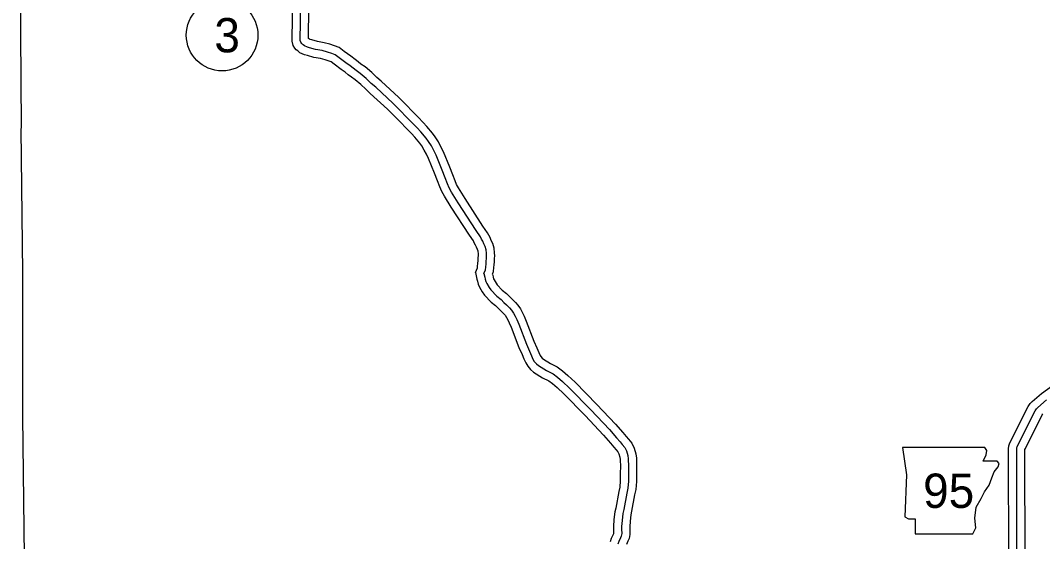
# Model space of a CAD drawing. Extents: x 31699 to 244310, y -8841 to 11474.
# Drawn here: x 99371 to 100628, y 5009 to 5649 of the extents above; entities that cross this region are included whole.
import ezdxf

# ---------------------------------------------------------------- set-up
doc = ezdxf.new("R2010")
doc.units = 0
for name, color, linetype in [('B_Logo', 7, 'Continuous'), ('G-ANNO-TEXT', 7, 'Continuous'), ('R_Border Notes', 7, 'Continuous'), ('R_Logo', 7, 'Continuous'), ('R_XS_EARTHWORK_STAGE2', 7, 'Continuous')]:
    doc.layers.add(name, color=color, linetype=linetype)

msp = doc.modelspace()

# ---------------------------------------------------------------- linework, layer by layer
at = {"layer": 'B_Logo'}
for points in [[(99940.7, 5338.4), (99942.7, 5342.9), (99942.8, 5346.3), (99943.2, 5350), (99943.5, 5353.2), (99943.7, 5357.3), (99943.9, 5360.1), (99943.8, 5363.2), (99943.5, 5367.5), (99942.1, 5371.6), (99940.6, 5374.8), (99939.2, 5377.9), (99937.6, 5380.7), (99936.3, 5383.4), (99930.9, 5391), (99908.9, 5425.2), (99900.8, 5438.3), (99897.8, 5443.6), (99895.9, 5448.6), (99892.9, 5456.1), (99889.2, 5465.4), (99881.7, 5483.7), (99878.9, 5489.7), (99876, 5495.1), (99872.4, 5500.8), (99869.6, 5504.7), (99863, 5512.5), (99858.6, 5517.2), (99852.5, 5523.5), (99844.7, 5531.5), (99838.5, 5538), (99829.2, 5547.4), (99807.5, 5567.2), (99802.1, 5572.1), (99796, 5578), (99788.4, 5584.3), (99783.6, 5587.7), (99779.7, 5590.6), (99776.1, 5593.6), (99770.9, 5597.3), (99762.7, 5603.4), (99757.7, 5607.3), (99753.7, 5608.8), (99748.3, 5610.5), (99741.8, 5612.3), (99733.6, 5613.8), (99726.3, 5615.8), (99723.5, 5616.7), (99719.8, 5618.2), (99718.5, 5619.5), (99717.5, 5620.1), (99716.8, 5620.7), (99716.1, 5621.5), (99715.3, 5622.6), (99714.8, 5624.7), (99715.7, 5694.3)], [(99940.7, 5338.4), (99941.6, 5333.8), (99942.3, 5331.3), (99943, 5328.5), (99944.1, 5326.1), (99947, 5321), (99949.1, 5318.1), (99956.4, 5310.6), (99961.7, 5306.2), (99965.1, 5302.7), (99968.4, 5299.7), (99971.9, 5296), (99974.5, 5293.1), (99977, 5289.6), (99979.1, 5285.7), (99980.9, 5281.7), (99983.5, 5276), (99992.8, 5251.3), (99996.6, 5242.8), (99999, 5237.2), (100000.9, 5233), (100002.6, 5230.3), (100005.2, 5227.3), (100007.6, 5225.1), (100017.6, 5218.9), (100025.7, 5214.8), (100031.1, 5210.9), (100037.2, 5205.5), (100045.9, 5197.5), (100072.3, 5170.5), (100094.9, 5146.4), (100103.8, 5136.3), (100108.1, 5131.4), (100110.8, 5128.1), (100113.9, 5124.5), (100116, 5120.2), (100117.5, 5114.5), (100118.1, 5110.4), (100118.4, 5100.9), (100118.3, 5093), (100118.3, 5083), (100117.5, 5074.2), (100116.2, 5068.1), (100112.5, 5048), (100111.4, 5043.4), (100110.5, 5034.8), (100110, 5027.1), (100110, 5023.9), (100110.1, 5018.5), (100109.5, 5015.4), (100108.6, 5013.3), (100106.6, 5009), (100105.4, 5005.5)], [(100596.1, 4984.3), (100595.9, 5122.3), (100596.2, 5124.2), (100596.5, 5125.4), (100597.4, 5127.3), (100618.4, 5169.6), (100620.2, 5172.1), (100621.7, 5173.6), (100632.6, 5183.1)]]:
    msp.add_lwpolyline(points, dxfattribs=at)
at = {"layer": 'G-ANNO-TEXT'}
msp.add_lwpolyline([(100455.3, 5124.4), (100460.4, 5090.6), (100458.1, 5039.3), (100462.6, 5036.5), (100471.1, 5036.5), (100471.1, 5018.4), (100542.1, 5018.4), (100545.5, 5025.8), (100544.4, 5037.6), (100546.1, 5051.1), (100552.3, 5061.8), (100556.2, 5069.7), (100561.9, 5078.2), (100565.3, 5087.2), (100568.1, 5094.5), (100573.2, 5100.8), (100574.3, 5104.7), (100572, 5107.5), (100554.5, 5107.5), (100558.5, 5115.4), (100559.1, 5120.5), (100556.7, 5124.4)], close=True, dxfattribs=at)
at = {"layer": 'R_Border Notes'}
msp.add_circle((99618.6, 5631.4), 44, dxfattribs=at)
at = {"layer": 'R_Logo'}
for points in [[(99373.4, 5163.9), (99373.6, 5339.7), (99371.6, 5515.5), (99372, 5518.2), (99370.6, 5692), (99370.9, 5695), (99370.8, 5727)], [(99373.4, 5163.9), (99373.6, 5339.7), (99371.6, 5515.5), (99372, 5518.2), (99370.6, 5692), (99370.9, 5695), (99370.8, 5725)], [(99379.2, 4580.7), (99378.4, 4640.1), (99378.4, 4641.4), (99376.4, 4814.9), (99376.3, 4815.8), (99375.3, 4988.9), (99375.4, 4990.5), (99373.5, 5161.9), (99373.4, 5163.9)], [(99379.3, 4578.9), (99378.4, 4640.1), (99378.4, 4641.4), (99376.4, 4814.9), (99376.3, 4815.8), (99375.3, 4988.9), (99375.4, 4990.5), (99373.5, 5161.9), (99373.4, 5163.9)]]:
    msp.add_lwpolyline(points, dxfattribs=at)
at = {"layer": 'R_XS_EARTHWORK_STAGE2'}
for points in [[(99951.1, 5337.3), (99952.6, 5340.7), (99952.8, 5345.5), (99953.2, 5349), (99953.5, 5352.5), (99953.7, 5356.7), (99954, 5360), (99953.7, 5363.8), (99953.4, 5369.5), (99951.4, 5375.3), (99949.7, 5378.9), (99948.1, 5382.5), (99946.5, 5385.3), (99945, 5388.5), (99939.2, 5396.6), (99917.4, 5430.6), (99909.4, 5443.5), (99906.9, 5447.9), (99905.2, 5452.2), (99902.2, 5459.8), (99898.5, 5469.1), (99890.9, 5487.7), (99887.8, 5494.2), (99884.6, 5500.1), (99880.7, 5506.4), (99877.4, 5510.8), (99870.5, 5519.1), (99865.9, 5524.1), (99859.7, 5530.5), (99852, 5538.5), (99845.7, 5545), (99836.1, 5554.6), (99814.3, 5574.6), (99808.9, 5579.4), (99802.6, 5585.4), (99794.5, 5592.2), (99789.4, 5595.8), (99785.9, 5598.5), (99782.2, 5601.5), (99776.8, 5605.4), (99768.8, 5611.3), (99762.7, 5616.2), (99757, 5618.3), (99751.2, 5620.1), (99744.1, 5622.1), (99735.8, 5623.6), (99729.1, 5625.4), (99727, 5626), (99726.3, 5626.3), (99724.9, 5627.3), (99725.8, 5704.3)], [(99930.3, 5339.6), (99932.7, 5345.2), (99932.8, 5347.1), (99933.3, 5351), (99933.5, 5353.9), (99933.7, 5358), (99933.9, 5360.2), (99933.8, 5362.6), (99933.6, 5365.6), (99932.8, 5367.9), (99931.6, 5370.6), (99930.3, 5373.3), (99928.7, 5376.1), (99927.7, 5378.4), (99922.7, 5385.4), (99900.4, 5419.9), (99892.2, 5433.2), (99888.7, 5439.3), (99886.6, 5444.9), (99883.6, 5452.3), (99879.9, 5461.6), (99872.6, 5479.6), (99869.9, 5485.2), (99867.3, 5490.1), (99864.1, 5495.2), (99861.7, 5498.5), (99855.5, 5505.9), (99851.4, 5510.3), (99845.3, 5516.6), (99837.5, 5524.6), (99831.4, 5531), (99822.2, 5540.2), (99800.8, 5559.8), (99795.3, 5564.8), (99789.3, 5570.5), (99782.3, 5576.4), (99777.7, 5579.6), (99773.6, 5582.7), (99770, 5585.7), (99765, 5589.2), (99756.6, 5595.5), (99752.8, 5598.5), (99750.4, 5599.4), (99745.5, 5600.9), (99739.6, 5602.5), (99731.4, 5604), (99723.5, 5606.2), (99720.1, 5607.3), (99714.2, 5609.7), (99712.3, 5611.6), (99711.7, 5612), (99709.8, 5613.5), (99708.2, 5615.3), (99705.9, 5618.5), (99704.8, 5623.8), (99705.6, 5684.2)], [(99930.3, 5339.5), (99931.9, 5331.5), (99932.6, 5328.8), (99933.6, 5325.1), (99935.2, 5321.6), (99938.5, 5315.6), (99941.4, 5311.6), (99949.6, 5303.2), (99954.9, 5298.8), (99958.1, 5295.5), (99961.4, 5292.5), (99964.6, 5289.2), (99966.7, 5286.9), (99968.5, 5284.3), (99970.1, 5281.2), (99971.8, 5277.6), (99974.2, 5272.2), (99983.6, 5247.4), (99987.5, 5238.8), (99989.9, 5233.2), (99992, 5228.4), (99994.5, 5224.3), (99998, 5220.3), (100001.5, 5217.1), (100012.7, 5210.2), (100020.5, 5206.3), (100024.9, 5203.1), (100030.5, 5198.1), (100038.9, 5190.3), (100065.1, 5163.6), (100087.5, 5139.6), (100096.3, 5129.7), (100100.5, 5124.9), (100103.2, 5121.7), (100105.5, 5119), (100106.5, 5116.7), (100107.7, 5112.5), (100108.1, 5109.5), (100108.4, 5100.8), (100108.3, 5093.1), (100108.3, 5083.5), (100107.6, 5075.7), (100106.4, 5070.1), (100102.7, 5049.9), (100101.6, 5045.1), (100100.5, 5035.7), (100100.1, 5027.4), (100100, 5023.9), (100100, 5019.4), (100099.8, 5018.3), (100099.4, 5017.3), (100097.3, 5012.7), (100095.9, 5008.5)], [(99951.1, 5337.2), (99951.4, 5336.1), (99951.9, 5333.9), (99952.5, 5331.9), (99953.1, 5330.6), (99955.5, 5326.3), (99956.8, 5324.5), (99963.1, 5317.9), (99968.5, 5313.6), (99972.1, 5309.9), (99975.3, 5306.9), (99979.3, 5302.8), (99982.4, 5299.3), (99985.5, 5294.9), (99988.1, 5290.1), (99990, 5285.8), (99992.7, 5279.8), (100002.1, 5255.1), (100005.8, 5246.8), (100008.2, 5241.3), (100009.8, 5237.7), (100010.7, 5236.2), (100012.4, 5234.3), (100013.7, 5233.1), (100022.5, 5227.7), (100030.9, 5223.4), (100037.4, 5218.7), (100043.9, 5212.9), (100052.9, 5204.7), (100079.5, 5177.4), (100102.3, 5153.1), (100111.3, 5142.9), (100115.7, 5137.9), (100118.5, 5134.6), (100122.4, 5129.9), (100125.4, 5123.7), (100127.3, 5116.6), (100128.1, 5111.3), (100128.4, 5101), (100128.3, 5093), (100128.3, 5082.6), (100127.4, 5072.7), (100126, 5066.2), (100122.3, 5046), (100121.3, 5041.7), (100120.4, 5034), (100120, 5026.7), (100120, 5023.9), (100120.1, 5017.6), (100119.1, 5012.5), (100117.7, 5009.2), (100115.9, 5005.3)], [(100586.1, 4984.3), (100585.9, 5122.9), (100586.4, 5126.3), (100587.2, 5129), (100588.4, 5131.7), (100609.8, 5174.7), (100612.5, 5178.6), (100614.8, 5180.9), (100626.4, 5190.9), (100663.3, 5217.6)], [(100606.1, 4984.3), (100605.9, 5121.7), (100606, 5121.9), (100606.5, 5123), (100627, 5164.4), (100627.9, 5165.7)]]:
    msp.add_lwpolyline(points, dxfattribs=at)

# ---------------------------------------------------------------- texts
at = {"layer": 'G-ANNO-TEXT'}
msp.add_text('95', height=42.24, dxfattribs=at).set_placement((100480.8, 5050.1))
at = {"layer": 'R_Border Notes'}
msp.add_text('3', height=42.2, dxfattribs=at).set_placement((99609.1, 5610.2))

doc.saveas('drawing.dxf')
